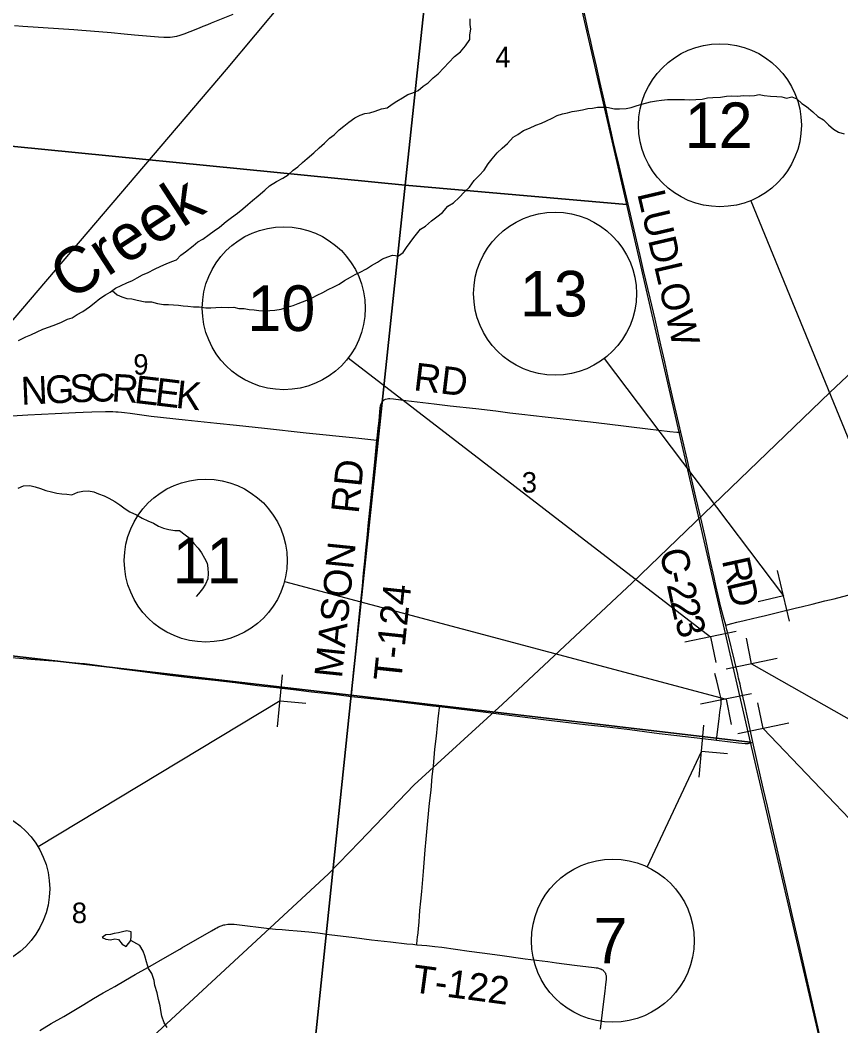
# Model space of a CAD drawing. Extents: x 0 to 1101, y 0 to 440.
# Drawn here: x 305.6 to 356, y 64.6 to 126.3 of the extents above; entities that cross this region are included whole.
import ezdxf

# ---------------------------------------------------------------- set-up
doc = ezdxf.new("R2010")
doc.units = 0
for name, color, linetype in [('Default', 7, 'Continuous'), ('GM_X_County_Road', 7, 'Continuous'), ('GM_X_County_Road_Text', 7, 'Continuous'), ('GM_X_Minor_Lake', 7, 'Continuous'), ('GM_X_Minor_River', 7, 'Continuous'), ('GM_X_Minor_River_Text', 7, 'Continuous'), ('GM_X_Rail_Line', 7, 'Continuous'), ('GM_X_Section', 7, 'Continuous'), ('GM_X_Section_Text', 7, 'Continuous'), ('GM_X_State_Route', 7, 'Continuous'), ('GM_X_Township_Road', 7, 'Continuous'), ('GM_X_Township_Road_Text', 7, 'Continuous'), ('SH_Masking', 7, 'Continuous'), ('SH_Text', 7, 'Continuous'), ('SN_P_Signs', 7, 'Continuous')]:
    doc.layers.add(name, color=color, linetype=linetype)

msp = doc.modelspace()

# ---------------------------------------------------------------- linework, layer by layer
at = {"layer": 'Default'}
for points in [[(348.965, 89.153), (349.336, 89.261), (349.645, 89.344), (350.108, 89.45), (350.608, 89.565), (350.951, 89.644), (351.412, 89.756), (352.146, 89.933), (353.305, 90.216), (353.598, 90.289), (354.275, 90.452), (355.059, 90.64), (355.621, 90.771), (356.471, 90.987), (357.142, 91.149), (357.681, 91.279), (358.77, 91.542), (359.263, 91.656)], [(305.142, 87.163), (306.294, 87.063), (307.941, 86.936), (309.286, 86.828), (309.589, 86.798), (309.933, 86.758), (310.652, 86.658), (311.868, 86.484), (312.845, 86.344), (314.858, 86.093), (316.209, 85.927), (317.598, 85.774), (318.856, 85.625), (320.226, 85.459), (321.392, 85.321), (322.595, 85.181), (323.54, 85.071), (324.52, 84.956), (325.224, 84.871), (325.979, 84.783), (326.373, 84.737), (328.147, 84.541), (329.832, 84.351), (330.96, 84.209), (331.4, 84.156), (333.088, 83.954), (334.067, 83.83), (335.992, 83.599), (338.099, 83.333), (340.338, 83.065), (341.69, 82.906), (343.077, 82.741), (344.871, 82.514), (345.964, 82.388), (347.555, 82.197), (348.394, 82.094), (349.744, 81.933), (350.155, 81.897), (350.275, 81.892), (350.341, 81.897), (350.4, 81.907), (350.499, 81.934), (350.625, 81.976), (350.347, 83.329), (350.12, 84.347), (349.9, 85.308), (349.849, 85.526), (349.76, 85.906), (349.706, 86.142), (349.508, 86.994), (349.344, 87.662), (349.303, 87.825), (349.132, 88.492), (349.092, 88.655), (349.04, 88.864), (348.965, 89.153)]]:
    msp.add_lwpolyline(points, dxfattribs=at)
at = {"layer": 'GM_X_County_Road'}
for points in [[(341.646, 120.744), (341.503, 121.38), (341.239, 122.525), (341.024, 123.47), (340.774, 124.598), (340.664, 125.089), (340.551, 125.58), (340.33, 126.522), (340.219, 126.993), (340.06, 127.664), (339.916, 128.281), (339.675, 129.335), (339.436, 130.37), (339.298, 130.951), (339.187, 131.422), (339.006, 132.222), (338.725, 133.458), (338.562, 134.186), (338.312, 135.295), (338.141, 136.057), (337.985, 136.748), (337.725, 137.854), (337.521, 138.734)], [(305.299, 125.966), (305.819, 125.931), (307.995, 125.78), (308.943, 125.714), (309.427, 125.682), (309.965, 125.64), (311.227, 125.526), (312.025, 125.449), (312.675, 125.393), (313.658, 125.299), (314.142, 125.257), (314.478, 125.24), (314.742, 125.242), (314.862, 125.251), (315.004, 125.266), (315.125, 125.286), (315.262, 125.314), (315.461, 125.369), (315.711, 125.45), (316.079, 125.587), (316.651, 125.815), (316.89, 125.914), (317.167, 126.03), (317.391, 126.121), (318.724, 126.655)], [(346.209, 100.997), (346.079, 101.532), (345.761, 102.932), (345.481, 104.168), (345.22, 105.313), (344.981, 106.367), (344.625, 107.931), (344.325, 109.22), (343.926, 110.926), (343.715, 111.853), (343.431, 113.07), (343.184, 114.122), (342.976, 114.993), (342.722, 116.043), (342.415, 117.347), (342.169, 118.361), (342.071, 118.778), (341.946, 119.36), (341.757, 120.252), (341.646, 120.744)], [(348.965, 89.153), (348.833, 89.637), (348.667, 90.249), (348.501, 90.976), (348.362, 91.594), (348.251, 92.085), (347.99, 93.23), (347.735, 94.415), (347.494, 95.469), (347.132, 97.011), (346.763, 98.609), (346.614, 99.264), (346.311, 100.572), (346.209, 100.997)]]:
    msp.add_lwpolyline(points, dxfattribs=at)
at = {"layer": 'GM_X_Minor_Lake'}
for points in [[(312.432, 69.794), (312.459, 70.067), (312.463, 70.329), (312.191, 70.401), (311.939, 70.325), (311.676, 70.26), (311.425, 70.23), (311.185, 70.165), (310.911, 70.146), (310.764, 70.038)], [(310.764, 70.038), (310.681, 69.978), (310.907, 69.872), (311.192, 69.834), (311.455, 69.91), (311.682, 69.861), (311.905, 69.573), (312.154, 69.433), (312.432, 69.794)]]:
    msp.add_lwpolyline(points, dxfattribs=at)
at = {"layer": 'GM_X_Minor_River'}
for points in [[(305.554, 106.62), (305.99, 106.844), (306.311, 106.978), (306.701, 107.168), (307.045, 107.325), (307.457, 107.458), (307.836, 107.602), (308.18, 107.759), (308.547, 107.927), (308.845, 108.026), (309.155, 108.229), (309.488, 108.408), (309.901, 108.69), (310.189, 108.915), (310.545, 109.197), (310.879, 109.434), (311.166, 109.602), (311.499, 109.838), (311.843, 110.006), (312.199, 110.163), (312.543, 110.319), (312.841, 110.476), (313.151, 110.655), (313.507, 110.8), (313.897, 111.002), (314.275, 111.181), (314.619, 111.326), (314.952, 111.482), (315.238, 111.571), (315.504, 111.865), (315.791, 112.079), (316.263, 112.428), (316.55, 112.676), (316.872, 112.844), (317.251, 113.137), (317.562, 113.363), (317.895, 113.588), (318.286, 113.926), (318.631, 114.185), (318.999, 114.444), (319.321, 114.703), (319.621, 114.974), (319.909, 115.222), (320.254, 115.504), (320.668, 115.854), (320.956, 116.125), (321.393, 116.395), (321.783, 116.585), (322.093, 116.798), (322.404, 117.081), (322.703, 117.283), (322.99, 117.543), (323.278, 117.791), (323.681, 118.152), (324.015, 118.445), (324.326, 118.739), (324.637, 119.044), (324.925, 119.246), (325.236, 119.563), (325.524, 119.777), (325.834, 120.025), (326.202, 120.295), (326.523, 120.451), (326.81, 120.562), (327.119, 120.605), (327.451, 120.704), (327.829, 120.849), (328.184, 120.914), (328.483, 121.139), (328.77, 121.319), (329.126, 121.532), (329.459, 121.734), (329.757, 121.834), (330.089, 121.967), (330.389, 122.238), (330.699, 122.44), (331.01, 122.745), (331.309, 123.005), (331.655, 123.366), (331.966, 123.683), (332.312, 124.056), (332.681, 124.349), (332.981, 124.722), (333.259, 125.096), (333.25, 125.381), (333.31, 125.734), (333.279, 126.031), (333.27, 126.362)], [(344.348, 121.278), (344.726, 121.332), (345.023, 121.386), (345.4, 121.416), (345.766, 121.424), (346.085, 121.41), (346.44, 121.418), (346.759, 121.403), (347.125, 121.411), (347.513, 121.442), (347.857, 121.53), (348.177, 121.549), (348.645, 121.568), (349.011, 121.621), (349.342, 121.641), (349.696, 121.626), (350.051, 121.657), (350.428, 121.642), (350.725, 121.673), (351.011, 121.728), (351.319, 121.668), (351.718, 121.63), (352.095, 121.603), (352.403, 121.578), (352.699, 121.506), (353.031, 121.583), (353.338, 121.455), (353.633, 121.178), (353.928, 120.981), (354.313, 120.658), (354.63, 120.381), (354.96, 120.173), (355.277, 119.861), (355.583, 119.596), (355.889, 119.41), (356.231, 119.316)], [(311.294, 109.693), (311.598, 109.426), (311.883, 109.298), (312.19, 109.215), (312.498, 109.177), (312.829, 109.094), (313.331, 109.009), (313.708, 109.005), (314.084, 108.899), (314.449, 108.838), (314.745, 108.835), (315.065, 108.809), (315.362, 108.806), (315.658, 108.746), (315.944, 108.743), (316.286, 108.694), (316.629, 108.701), (317.051, 108.64), (317.348, 108.637), (317.656, 108.657), (318.022, 108.676), (318.456, 108.66), (318.776, 108.68), (319.072, 108.585), (319.392, 108.593), (319.7, 108.522), (320.008, 108.519), (320.293, 108.459), (320.67, 108.443), (320.967, 108.463), (321.276, 108.494), (321.676, 108.559), (321.985, 108.658), (322.409, 108.78), (322.707, 108.902), (323.246, 109.102), (323.567, 109.236), (323.888, 109.404), (324.221, 109.572), (324.554, 109.751), (324.909, 109.931), (325.242, 110.076), (325.564, 110.312), (325.931, 110.514), (326.218, 110.682), (326.516, 110.816), (326.918, 111.018), (327.217, 111.232), (327.584, 111.445), (327.894, 111.636), (328.215, 111.758), (328.513, 111.858), (328.867, 111.832), (329.154, 112.034), (329.362, 112.329), (329.594, 112.646), (329.813, 112.952), (330.218, 113.462), (330.539, 113.653), (330.896, 113.98), (331.23, 114.217), (331.575, 114.476), (331.898, 114.872), (332.254, 115.086), (332.6, 115.402), (332.923, 115.752), (333.245, 116.046), (333.523, 116.443), (333.822, 116.748), (334.134, 117.087), (334.377, 117.462), (334.62, 117.779), (334.943, 118.141), (335.231, 118.423), (335.576, 118.717), (335.911, 119.113), (336.21, 119.281), (336.554, 119.517), (336.921, 119.651), (337.3, 119.852), (337.655, 119.974), (337.965, 120.12), (338.32, 120.276), (338.619, 120.433), (338.939, 120.544), (339.248, 120.598), (339.534, 120.675), (339.82, 120.717), (340.164, 120.783), (340.495, 120.859), (340.793, 120.891), (341.09, 120.945), (341.376, 120.953), (341.661, 120.951), (342.129, 120.855), (342.448, 120.852), (342.848, 120.87), (343.157, 120.936), (343.467, 121.036), (343.81, 121.135), (344.348, 121.278)], [(305.519, 97.571), (305.851, 97.704), (306.239, 97.723), (306.559, 97.64), (306.889, 97.534), (307.23, 97.417), (307.572, 97.333), (307.903, 97.261), (308.211, 97.224), (308.508, 97.187), (308.816, 97.161), (309.183, 97.317), (309.492, 97.383), (309.834, 97.402), (310.165, 97.33), (310.461, 97.213), (310.802, 97.084), (311.087, 96.944), (311.462, 96.746), (311.757, 96.537), (312.086, 96.294), (312.381, 96.108), (312.791, 95.933), (313.143, 95.712), (313.484, 95.56), (313.837, 95.408), (314.144, 95.233), (314.451, 95.116), (314.782, 95.033), (315.135, 94.972), (315.432, 94.969), (315.784, 94.703), (316.09, 94.482), (316.305, 94.172), (316.576, 93.872), (316.779, 93.584), (316.959, 93.274), (317.128, 92.963), (317.17, 92.643), (317.19, 92.334), (317.165, 92.003), (317.036, 91.673), (316.851, 91.377), (316.597, 91.071), (316.447, 90.913)], [(314.68, 64.464), (314.49, 64.752), (314.348, 65.164), (314.285, 65.495), (314.243, 65.781), (314.146, 66.181), (314.05, 66.592), (313.919, 67.038), (313.878, 67.335), (313.736, 67.782), (313.536, 68.081), (313.405, 68.493), (313.308, 68.859), (313.209, 69.145), (312.998, 69.501), (312.432, 69.794)]]:
    msp.add_lwpolyline(points, dxfattribs=at)
at = {"layer": 'GM_X_Rail_Line'}
for points in [[(255.409, 27.207), (256.335, 28.435), (257.348, 30.06), (259.79, 33.772), (261.122, 36.152), (262.358, 38.564), (264.229, 42.213), (271.458, 56.334), (279.687, 72.261), (282.678, 78.347), (284.19, 81.266), (285.604, 83.513), (287.178, 85.826), (288.594, 87.771), (290.087, 89.842), (296.767, 97.839), (304.262, 106.782), (318.318, 123.252), (336.126, 144.564), (338.926, 147.955), (340.183, 149.461), (341.32, 151.069), (352.19, 166.043), (354.798, 169.6)], [(313.816, 63.926), (324.572, 73.888), (326.477, 75.852), (329.832, 79.353), (335.264, 84.309), (343.217, 91.743), (355.349, 103.429), (366.929, 114.314)]]:
    msp.add_lwpolyline(points, dxfattribs=at)
at = {"layer": 'GM_X_Section'}
for points in [[(302.145, 147.742), (332.289, 144.314), (329.284, 116.152), (299.077, 119.15)], [(332.289, 144.314), (336.203, 143.91), (337.501, 138.441), (339.879, 127.96), (342.869, 114.975), (329.284, 116.152)], [(299.077, 119.15), (329.284, 116.152), (325.965, 84.859), (295.742, 88.358)], [(329.284, 116.152), (342.869, 114.975), (343.016, 114.34), (350.469, 81.97), (325.965, 84.859)], [(295.742, 88.358), (325.965, 84.859), (322.911, 55.62), (292.555, 58.472)], [(325.965, 84.859), (350.469, 81.97), (355.643, 59.78), (354.738, 51.418), (322.911, 55.62)]]:
    msp.add_lwpolyline(points, close=True, dxfattribs=at)
at = {"layer": 'GM_X_State_Route'}
for points in [[(348.965, 89.153), (349.336, 89.261), (349.645, 89.344), (350.108, 89.45), (350.608, 89.565), (350.951, 89.644), (351.412, 89.756), (352.146, 89.933), (353.305, 90.216), (353.598, 90.289), (354.275, 90.452), (355.059, 90.64), (355.621, 90.771), (356.471, 90.987), (357.142, 91.149), (357.681, 91.279), (358.77, 91.542), (359.263, 91.656)], [(305.142, 87.163), (306.294, 87.063), (307.941, 86.936), (309.286, 86.828), (309.589, 86.798), (309.933, 86.758), (310.652, 86.658), (311.868, 86.484), (312.845, 86.344), (314.858, 86.093), (316.209, 85.927), (317.598, 85.774), (318.856, 85.625), (320.226, 85.459), (321.392, 85.321), (322.595, 85.181), (323.54, 85.071), (324.52, 84.956), (325.224, 84.871), (325.979, 84.783), (326.373, 84.737), (328.147, 84.541), (329.832, 84.351), (330.96, 84.209), (331.4, 84.156), (333.088, 83.954), (334.067, 83.83), (335.992, 83.599), (338.099, 83.333), (340.338, 83.065), (341.69, 82.906), (343.077, 82.741), (344.871, 82.514), (345.964, 82.388), (347.555, 82.197), (348.394, 82.094), (349.744, 81.933), (350.155, 81.897), (350.275, 81.892), (350.341, 81.897), (350.4, 81.907), (350.499, 81.934), (350.625, 81.976), (350.347, 83.329), (350.12, 84.347), (349.9, 85.308), (349.849, 85.526), (349.76, 85.906), (349.706, 86.142), (349.508, 86.994), (349.344, 87.662), (349.303, 87.825), (349.132, 88.492), (349.092, 88.655), (349.04, 88.864), (348.965, 89.153)], [(355.553, 60.271), (355.515, 60.439), (355.035, 62.605), (354.665, 64.318), (353.516, 69.371), (353.049, 71.387), (352.864, 72.206), (352.659, 73.115), (351.994, 75.965), (351.75, 77.038), (351.522, 78.037), (351.283, 79.073), (351.123, 79.782), (350.857, 80.964), (350.625, 81.976)]]:
    msp.add_lwpolyline(points, dxfattribs=at)
at = {"layer": 'GM_X_Township_Road'}
for points in [[(327.538, 100.509), (327.556, 100.65), (327.577, 100.822), (327.629, 101.247), (327.679, 101.689), (327.748, 102.49), (327.769, 102.622), (327.803, 102.733), (327.828, 102.786), (327.881, 102.867), (327.95, 102.938), (328.005, 102.978), (328.083, 103.019), (328.177, 103.047), (328.254, 103.058), (328.351, 103.063), (328.559, 103.044), (329.318, 102.949), (330.02, 102.858), (331.072, 102.737), (332.056, 102.623), (333.632, 102.449), (334.853, 102.302), (335.704, 102.195), (336.444, 102.108), (337.89, 101.945), (338.426, 101.881), (339.73, 101.734), (340.668, 101.628), (341.686, 101.503), (344.185, 101.209), (345.536, 101.045), (345.97, 101.008), (346.209, 100.997)], [(305.146, 102.001), (306.114, 102.057), (307.789, 102.149), (309.036, 102.208), (309.511, 102.225), (310.041, 102.243), (310.897, 102.269), (311.147, 102.266), (311.345, 102.266), (311.513, 102.258), (311.666, 102.247), (311.868, 102.228), (312.047, 102.206), (312.405, 102.157), (313.692, 101.985), (315.786, 101.753), (317.732, 101.546), (318.938, 101.423), (320.643, 101.241), (323.2, 100.963), (326.26, 100.643), (327.538, 100.509)], [(325.979, 84.783), (326.001, 84.997), (326.023, 85.215), (326.046, 85.47), (326.075, 85.801), (326.123, 86.244), (326.191, 86.987), (326.252, 87.581), (326.294, 87.969), (326.429, 89.266), (326.509, 90.045), (326.656, 91.548), (326.73, 92.346), (326.805, 93.088), (326.873, 93.756), (326.967, 94.72), (327.02, 95.258), (327.279, 97.743), (327.421, 99.153), (327.538, 100.509)], [(348.394, 82.094), (348.473, 82.776), (348.558, 83.402), (348.612, 83.808), (348.677, 84.306), (348.686, 84.405), (348.691, 84.494), (348.686, 84.57), (348.679, 84.639), (348.664, 84.72), (348.646, 84.803), (348.59, 85.038), (348.419, 85.741), (348.306, 86.195)], [(329.998, 69.543), (330, 69.568), (330.026, 69.813), (330.049, 70.025), (330.074, 70.247), (330.109, 70.562), (330.122, 70.709), (330.14, 70.969), (330.162, 71.285), (330.195, 71.639), (330.251, 72.214), (330.303, 72.807), (330.401, 74.033), (330.51, 75.371), (330.576, 76.02), (330.682, 77.134), (330.789, 78.228), (330.877, 79.025), (330.951, 79.86), (331.019, 80.49), (331.116, 81.548), (331.202, 82.346), (331.272, 82.997), (331.317, 83.403), (331.355, 83.747), (331.392, 84.084), (331.4, 84.156)], [(306.846, 64.276), (307.551, 64.696), (308.326, 65.144), (309.56, 65.876), (310.151, 66.231), (310.747, 66.578), (311.005, 66.727), (311.458, 66.984), (312.12, 67.364), (312.718, 67.707), (313.476, 68.146), (314.69, 68.839), (315.453, 69.27), (315.581, 69.345), (316.114, 69.651), (316.871, 70.092), (317.387, 70.391), (317.633, 70.526), (317.717, 70.567), (317.83, 70.633), (317.986, 70.7), (318.149, 70.753), (318.223, 70.77), (318.392, 70.795), (318.562, 70.804), (318.788, 70.793), (319.104, 70.758), (320.764, 70.558), (321.319, 70.5), (321.727, 70.464), (322.136, 70.429), (322.656, 70.389), (323.361, 70.321), (323.918, 70.261), (324.621, 70.176), (326.174, 69.974), (327.226, 69.847), (328.392, 69.708), (329.38, 69.597), (329.756, 69.564), (329.998, 69.543)], [(329.998, 69.543), (330.31, 69.517), (330.624, 69.484), (331.108, 69.436), (331.546, 69.384), (333.208, 69.152), (334.021, 69.045), (335.092, 68.899), (336.662, 68.682), (338.048, 68.505), (338.584, 68.435), (339.675, 68.295), (340.889, 68.147), (341.002, 68.131), (341.087, 68.115), (341.153, 68.1), (341.203, 68.087), (341.255, 68.07), (341.305, 68.051), (341.355, 68.025), (341.397, 67.999), (341.437, 67.97), (341.467, 67.944), (341.503, 67.906), (341.532, 67.868), (341.554, 67.835), (341.578, 67.784), (341.594, 67.737), (341.607, 67.693), (341.618, 67.65), (341.625, 67.598), (341.627, 67.542), (341.628, 67.486), (341.624, 67.414), (341.591, 67.101), (341.538, 66.695), (341.437, 65.899), (341.266, 64.362)]]:
    msp.add_lwpolyline(points, dxfattribs=at)
at = {"layer": 'SH_Masking'}
for centre in [(348.612, 119.837), (338.488, 109.502), (321.831, 108.609), (317.043, 93.119), (302.462, 72.974), (342.033, 69.788)]:
    msp.add_circle(centre, 5, dxfattribs=at)
at = {"layer": 'SH_Text'}
for p, q in [((350.506, 115.21), (359.718, 92.696)), ((325.793, 105.558), (348.033, 88.436)), ((341.504, 105.514), (352.514, 90.955)), ((321.875, 91.833), (348.987, 84.617)), ((350.554, 86.784), (366.675, 77.63)), ((321.603, 84.516), (306.744, 75.556)), ((351.269, 82.814), (367.535, 65.768)), ((347.483, 81.425), (344.153, 74.316))]:
    msp.add_line(p, q, dxfattribs=at)
for centre in [(348.612, 119.837), (338.488, 109.502), (321.831, 108.609), (317.043, 93.119), (302.462, 72.974), (342.033, 69.788)]:
    msp.add_circle(centre, 5, dxfattribs=at)
at = {"layer": 'SN_P_Signs'}
for p, q in [((352.887, 89.399), (352.141, 92.511)), ((352.514, 90.955), (350.958, 90.581)), ((349.6, 88.758), (346.466, 88.113)), ((348.033, 88.436), (348.355, 86.868)), ((350.554, 86.784), (350.232, 88.351)), ((352.121, 87.106), (348.987, 86.461)), ((321.454, 82.923), (321.752, 86.109)), ((350.554, 84.939), (347.42, 84.295)), ((348.987, 84.617), (349.309, 83.05)), ((321.603, 84.516), (323.196, 84.366)), ((351.269, 82.814), (350.947, 84.381)), ((347.333, 79.832), (347.632, 83.018)), ((352.836, 83.136), (349.702, 82.491)), ((347.483, 81.425), (349.076, 81.275))]:
    msp.add_line(p, q, dxfattribs=at)

# ---------------------------------------------------------------- texts
at = {"layer": 'GM_X_County_Road_Text'}
for s, height, rotation, p in [('LUDLOW', 1.7045, 283.17813, (343.522, 115.644)), ('C', 1.705, 282.21934, (344.893, 93.694)), ('R', 1.705, 282.31884, (348.724, 93.136)), ('-', 1.705, 282.25081, (345.189, 92.325)), ('2', 1.705, 282.30559, (345.338, 91.639)), ('D', 1.705, 283.33247, (349.03, 91.736)), ('2', 1.705, 282.59642, (345.564, 90.604)), ('3', 1.705, 286.30223, (345.823, 89.462))]:
    msp.add_text(s, height=height, rotation=rotation, dxfattribs=at).set_placement(p)
at = {"layer": 'GM_X_Minor_River_Text'}
msp.add_text('Creek', height=2.8384, rotation=33.12059, dxfattribs=at).set_placement((308.699, 109.015))
at = {"layer": 'GM_X_Section_Text'}
for s, p in [('4', (334.818, 123.404)), ('9', (312.593, 104.532)), ('3', (336.443, 97.294)), ('8', (308.818, 70.869))]:
    msp.add_text(s, height=1.256, rotation=0.00001, dxfattribs=at).set_placement(p)
at = {"layer": 'GM_X_Township_Road_Text'}
for s, height, rotation, p in [('RD', 1.7045, 353.17071, (329.754, 103.582)), ('N', 1.705, 2.49516, (305.726, 102.683)), ('G', 1.705, 2.49604, (307.225, 102.748)), ('S', 1.705, 2.48584, (308.723, 102.814)), ('C', 1.705, 1.04993, (309.861, 102.863)), ('R', 1.705, 356.43827, (311.225, 102.89)), ('E', 1.705, 353.22156, (312.597, 102.805)), ('E', 1.705, 353.11366, (313.862, 102.655)), ('K', 1.705, 353.99361, (315.156, 102.499)), ('RD', 1.7045, 84.09321, (326.427, 95.962)), ('MASON', 1.7045, 84.13904, (325.401, 85.859)), ('T-124', 1.7045, 83.96174, (329.036, 85.66)), ('T-122', 1.7045, 352.38743, (329.651, 66.635))]:
    msp.add_text(s, height=height, rotation=rotation, dxfattribs=at).set_placement(p)
at = {"layer": 'SH_Text'}
for s, p in [('12', (346.45, 118.437)), ('13', (336.333, 108.102)), ('10', (319.601, 107.209)), ('11', (315.01, 91.719)), ('7', (340.851, 68.388))]:
    msp.add_text(s, height=2.8, rotation=360, dxfattribs=at).set_placement(p)

doc.saveas('drawing.dxf')
